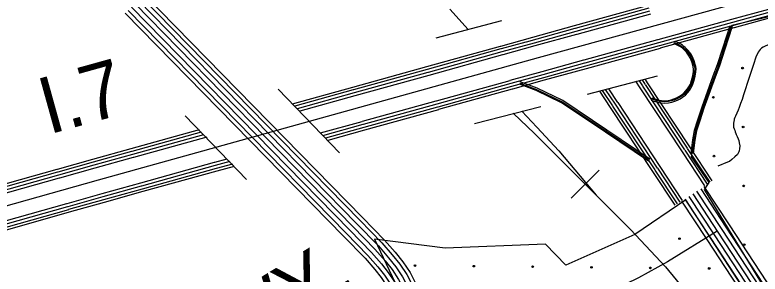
# Model space of a CAD drawing. Extents: x 1788175 to 1969470, y 584502 to 738744.
# Drawn here: x 1885244 to 1890113, y 673793 to 675485 of the extents above; entities that cross this region are included whole.
import ezdxf

# ---------------------------------------------------------------- set-up
doc = ezdxf.new("R2010")
doc.units = 0
for name, color, linetype in [('DESIGN - CONTOURS - Intermediate with optional Text', 7, 'Continuous'), ('DESIGN - EROSION CONTROL - Devices', 7, 'Continuous'), ('DESIGN - ROW - Right-of-Way and Easement Labels', 7, 'Continuous'), ('DESIGN - SCRATCH - User 1', 7, 'Continuous'), ('DESIGN - TRAFFIC CONTROL PERMANENT - Signalization', 7, 'Continuous'), ('SURVEY - CENTERLINE - Preliminary', 7, 'Continuous'), ('SURVEY - CENTERLINE - Preliminary Text', 7, 'Continuous'), ('SURVEY - CONTOURS - Index with Text', 7, 'Continuous'), ('SURVEY - CONTROL with Text', 7, 'Continuous'), ('SURVEY - DRAINAGE - Area Shapes', 7, 'Continuous'), ('SURVEY - DRAINAGE - Storm Sewer', 7, 'Continuous'), ('SURVEY - NON-TRANSPORTATION - Features', 7, 'Continuous'), ('SURVEY - UTILITIES - Cable (Underground) with Text', 7, 'Continuous')]:
    doc.layers.add(name, color=color, linetype=linetype)

msp = doc.modelspace()

# ---------------------------------------------------------------- linework, layer by layer
at = {"layer": 'DESIGN - CONTOURS - Intermediate with optional Text'}
msp.add_line((1888877.2, 674288.5), (1889061.1, 674472.4), dxfattribs=at)
for points in [[(1888205.2, 675391.1), (1888085.4, 675522.5)], [(1888205.2, 675391.1), (1888085.4, 675522.5)], [(1888556, 674856.1), (1888653.5, 674752.8), (1888797.1, 674598), (1889042, 674307.7), (1889264.9, 674084.7), (1889495, 673840.3), (1889653.2, 673646.1), (1889897.7, 673387.2), (1890365.1, 672700.5), (1891033.8, 671704.6)], [(1888499.9, 674844.6), (1888639.3, 674710.3), (1888790.3, 674559.3), (1888969.2, 674380.5)], [(1888969.2, 674380.5), (1889042, 674307.7), (1889264.9, 674084.7), (1889430.6, 673908.7)], [(1889430.6, 673908.7), (1889495, 673840.3), (1889653.2, 673646.1), (1889869.9, 673416.7)]]:
    msp.add_lwpolyline(points, dxfattribs=at)
at = {"layer": 'DESIGN - EROSION CONTROL - Devices'}
for centre in [(1889997.9, 675138.2), (1889807.5, 674947.8), (1890001.6, 674753.7), (1889811.2, 674563.3), (1890005.4, 674369.1), (1889585.9, 674024.1), (1890009.1, 673984.6), (1887857.3, 673848.7), (1888241.9, 673844.9), (1888626.4, 673841.2), (1889011, 673837.5), (1889395.5, 673833.7), (1889780.1, 673830)]:
    msp.add_circle(centre, 5.28, dxfattribs=at)
at = {"layer": 'DESIGN - SCRATCH - User 1'}
msp.add_line((1889627.6, 674278.1), (1889294, 674052.5), dxfattribs=at)
for points in [[(1890201.8, 675044.1), (1890198, 675480.5), (1889928.5, 675417.3), (1889829.9, 675123.6), (1889742.8, 674894.2), (1889685.5, 674701.5), (1889662.6, 674559.2), (1889778.3, 674391.7), (1889746.2, 674345.8), (1890922.6, 672418.4)], [(1891178.8, 671045.6), (1890849.8, 671574.7), (1890785.3, 671678.4), (1891180.5, 671889.4), (1889627.6, 674278.1)], [(1887593.4, 674021.9), (1887862.1, 673455.6), (1887697, 673396), (1886940.6, 673093.1), (1886147.6, 672574.6), (1885748.7, 673070.2), (1884897.7, 671976.6), (1884344.6, 671435.5)], [(1889294, 674052.5), (1888843.2, 673850.7), (1888711.4, 673988.2), (1888055.5, 673961.7), (1887593.4, 674021.9)]]:
    msp.add_lwpolyline(points, dxfattribs=at)
at = {"layer": 'SURVEY - CENTERLINE - Preliminary'}
for points in [[(1894727, 676889.1), (1890528.7, 675719.1), (1888662.3, 675204.6), (1885787.2, 674407.4), (1882733, 673547), (1882432.6, 673463), (1882130.1, 673377), (1881827.7, 673299), (1881509.2, 673224.9), (1881200.5, 673190.8), (1880927.6, 673165), (1880734.3, 673151.7), (1880545, 673150.4), (1880242.1, 673142.4), (1880058.7, 673147.2), (1879329.9, 673174.8)], [(1890408.3, 675588.7), (1889926.3, 675455.8)], [(1889380.8, 675546.4), (1888898.8, 675413.5)], [(1890414.6, 675569.4), (1889932.5, 675436.5)], [(1890419.9, 675550.1), (1889937.9, 675417.3)], [(1890424.5, 675533.2), (1889942.5, 675400.4)], [(1889385.4, 675529.5), (1888903.4, 675396.6)], [(1889390.7, 675510.2), (1888908.7, 675377.3)], [(1889396.1, 675490.7), (1888914.1, 675357.8)], [(1889925.4, 675455.6), (1889443.4, 675322.7)], [(1889931.7, 675436.3), (1889449.6, 675303.4)], [(1888897.9, 675413.2), (1888625.4, 675338.1), (1888415.7, 675280)], [(1888902.5, 675396.4), (1888583.9, 675308.5)], [(1889937, 675417), (1889455, 675284.1)], [(1889941.6, 675400.1), (1889459.6, 675267.3)], [(1888907.8, 675377.1), (1888635.4, 675302), (1888425.8, 675243.9)], [(1888913.2, 675357.5), (1888640.8, 675282.5), (1888431.2, 675224.3)], [(1888582.1, 675308), (1888420.4, 675263.1)], [(1889442.5, 675322.5), (1888960.5, 675189.6)], [(1889448.8, 675303.2), (1888966.7, 675170.3)], [(1888414.9, 675279.8), (1887933, 675146.2)], [(1888419.5, 675262.9), (1887937.7, 675129.3)], [(1888424.9, 675243.6), (1887943.1, 675110)], [(1889454.1, 675283.9), (1888972.1, 675151)], [(1889458.7, 675267), (1888976.7, 675134.2)], [(1888430.3, 675224.1), (1887948.5, 675090.5)], [(1887932.2, 675145.9), (1887450.3, 675012.3)], [(1888959.6, 675189.4), (1888687.3, 675114.3), (1888477.8, 675056.2)], [(1888965.9, 675170.1), (1888692.7, 675094.8), (1888484.1, 675036.9)], [(1888971.2, 675150.8), (1888698, 675075.5), (1888489.4, 675017.7)], [(1887936.8, 675129.1), (1887455, 674995.5)], [(1887942.2, 675109.8), (1887460.4, 674976.2)], [(1888975.8, 675133.9), (1888702.7, 675058.6), (1888494.1, 675000.8)], [(1887947.6, 675090.3), (1887465.8, 674956.7)], [(1888476.9, 675056), (1887995.1, 674922.4)], [(1887449.5, 675012.1), (1887054.5, 674902.6)], [(1887454.1, 674995.2), (1887072.2, 674889.3)], [(1888483.2, 675036.7), (1888001.4, 674903.1)], [(1888488.6, 675017.4), (1888006.7, 674883.8)], [(1888493.2, 675000.6), (1888011.4, 674867)], [(1887459.5, 674976), (1887088.4, 674873.1)], [(1887464.9, 674956.4), (1887104.7, 674856.5)], [(1887994.2, 674922.2), (1887512.4, 674788.6)], [(1888000.5, 674902.9), (1887518.7, 674769.3)], [(1888005.9, 674883.6), (1887524, 674750)], [(1888010.5, 674866.7), (1887528.7, 674733.1)], [(1887511.5, 674788.3), (1887239, 674712.8)], [(1887517.8, 674769), (1887254.1, 674695.9)], [(1886446.8, 674734.1), (1886002.3, 674610.8)], [(1886461.8, 674720.1), (1886006.9, 674594)], [(1886475.2, 674703), (1886012.3, 674574.7)], [(1887523.2, 674749.7), (1887273.1, 674680.4)], [(1887527.8, 674732.9), (1887287.5, 674666.2)], [(1886497.2, 674688.1), (1886017.7, 674555.1)], [(1886001.4, 674610.6), (1885749.9, 674540.8), (1885519.3, 674475.9)], [(1886006.1, 674593.7), (1885754.6, 674524), (1885524, 674459)], [(1886011.4, 674574.4), (1885760, 674504.7), (1885529.4, 674439.8)], [(1886016.8, 674554.9), (1885765.4, 674485.2), (1885534.9, 674420.3)], [(1886546.1, 674520.7), (1886064.3, 674387.1)], [(1886628.4, 674543.5), (1886547, 674520.9)], [(1886647.5, 674527.7), (1886553.3, 674501.6)], [(1886664.9, 674511.8), (1886558.6, 674482.3)], [(1885518.4, 674475.6), (1885037.1, 674340.1)], [(1886552.4, 674501.3), (1886070.6, 674367.8)], [(1886557.8, 674482.1), (1886075.9, 674348.5)], [(1886562.4, 674465.2), (1886080.6, 674331.6)], [(1886675.9, 674496.7), (1886563.3, 674465.5)], [(1885523.1, 674458.8), (1885041.9, 674323.2)], [(1885528.6, 674439.5), (1885047.3, 674304)], [(1885534.1, 674420), (1885052.8, 674284.4)], [(1886063.4, 674386.8), (1885812.4, 674317.2), (1885582.2, 674252.4)], [(1886069.7, 674367.5), (1885817.8, 674297.7), (1885588.6, 674233.1)], [(1886075.1, 674348.2), (1885823.2, 674278.4), (1885594, 674213.8)], [(1886079.8, 674331.4), (1885827.9, 674261.6), (1885598.8, 674197)], [(1885581.4, 674252.1), (1885100.1, 674116.5)], [(1885587.7, 674232.8), (1885106.5, 674097.3)], [(1885593.2, 674213.6), (1885111.9, 674078)], [(1885597.9, 674196.7), (1885116.6, 674061.2)]]:
    msp.add_lwpolyline(points, dxfattribs=at)
at = {"layer": 'SURVEY - CENTERLINE - Preliminary Text'}
for points in [[(1889298.6, 675052.8), (1889327.1, 675009.7)], [(1889321.8, 675054.5), (1889343.5, 675021.7)], [(1889341, 675061.8), (1889360.2, 675032.7)], [(1889360.7, 675063.6), (1889374.8, 675042.3)], [(1889101.2, 674998.5), (1889164.7, 674902.4)], [(1889123, 675002.2), (1889181.6, 674913.6)], [(1889327.6, 675009), (1889603.2, 674591.8)], [(1889344, 675020.9), (1889619.7, 674603.7)], [(1889360.7, 675031.9), (1889636.4, 674614.8)], [(1889375.3, 675041.6), (1889651, 674624.4)], [(1889063.6, 674987.2), (1889133.4, 674881.7)], [(1889081.5, 674992), (1889148, 674891.3)], [(1889165.2, 674901.6), (1889440.8, 674484.4)], [(1889182.1, 674912.8), (1889457.7, 674495.6)], [(1889133.9, 674880.9), (1889409.5, 674463.8)], [(1889148.5, 674890.6), (1889424.1, 674473.4)], [(1889636.9, 674614), (1889783.3, 674392.4)], [(1889651.5, 674623.6), (1889797.9, 674402)], [(1889603.7, 674591), (1889749.7, 674370.2)], [(1889620.2, 674603), (1889766.6, 674381.3)], [(1889410, 674463), (1889555.9, 674242.1)], [(1889424.6, 674472.7), (1889570.5, 674251.8)], [(1889441.3, 674483.7), (1889587.2, 674262.8)], [(1889458.2, 674494.9), (1889604.1, 674274)], [(1889745, 674364.3), (1889909.7, 674114.1), (1891806.9, 671218.8), (1893047.4, 669344.5)], [(1889672.4, 674316.9), (1889837.3, 674066.5), (1891734.5, 671171.1), (1892977, 669293.7)], [(1889697.9, 674334.5), (1889863.2, 674083.5), (1891760.4, 671188.2), (1893002.2, 669311.8)], [(1889724.8, 674350.1), (1889889.1, 674100.5), (1891786.2, 671205.2), (1893027.3, 669330)], [(1889599.2, 674268.5), (1889763.9, 674018.3), (1891661.2, 671122.9), (1892905.8, 669242.3)], [(1889620.6, 674282.9), (1889785.4, 674032.4), (1891682.7, 671137), (1892926.7, 669257.4)], [(1889647, 674299.1), (1889811.4, 674049.4), (1891708.6, 671154.1), (1892951.9, 669275.5)]]:
    msp.add_lwpolyline(points, dxfattribs=at)
at = {"layer": 'SURVEY - CONTOURS - Index with Text'}
msp.add_lwpolyline([(1889832.6, 674073.5), (1889508.6, 673872.9), (1889317.8, 673769.1)], dxfattribs=at)
at = {"layer": 'SURVEY - CONTROL with Text'}
for points in [[(1886049.2, 675581), (1887475.5, 674124.2), (1887618.5, 673976.5), (1887685.7, 673899.9), (1887733.2, 673840.5), (1887777.1, 673774.3), (1887827.2, 673677.3), (1887879.3, 673534), (1887908.5, 673405.7), (1887931.5, 673283.9), (1887942.3, 673172.7), (1887959.2, 673012.9), (1887982.6, 672775), (1888003.6, 672579.5), (1888209.3, 670896.8), (1888239.2, 670594.9), (1888237.9, 670484.8), (1888231.1, 670281.4)], [(1886071.1, 675602.9), (1887497.7, 674145.8), (1887641.3, 673997.5), (1887709.5, 673919.8), (1887758.2, 673858.8), (1887803.9, 673790), (1887855.7, 673689.8), (1887909, 673542.7), (1887938.8, 673412), (1887962.2, 673288.3), (1887973.1, 673175.8), (1887990, 673016), (1888013.4, 672778.2), (1888034.4, 672583.1), (1888240.1, 670900.2), (1888270.2, 670596.3), (1888268.8, 670484.1), (1888262, 670279.4)], [(1886088.5, 675620.4), (1887515.4, 674163), (1887659.5, 674014.3), (1887728.4, 673935.6), (1887778.2, 673873.4), (1887825.2, 673802.5), (1887878.4, 673699.7), (1887932.8, 673549.7), (1887963, 673417.1), (1887986.7, 673291.8), (1887997.7, 673178.3), (1888014.6, 673018.5), (1888038, 672780.8), (1888059, 672585.9), (1888264.7, 670902.9), (1888295, 670597.3), (1888293.6, 670483.6), (1888286.7, 670277.7)], [(1886005.4, 675537.1), (1887431.1, 674080.9), (1887572.9, 673934.5), (1887638.2, 673860), (1887683, 673804), (1887723.6, 673742.8), (1887770.3, 673652.4), (1887819.7, 673516.4), (1887847.8, 673393.1), (1887870.1, 673275.1), (1887880.6, 673166.5), (1887897.5, 673006.6), (1887920.9, 672768.7), (1887942, 672572.5), (1888147.6, 670890), (1888177.2, 670592.2), (1888175.9, 670486.3), (1888169.2, 670285.6)], [(1886027.3, 675559), (1887453.3, 674102.5), (1887595.7, 673955.5), (1887661.9, 673879.9), (1887708.1, 673822.2), (1887750.4, 673758.5), (1887798.8, 673664.8), (1887849.5, 673525.2), (1887878.1, 673399.4), (1887900.8, 673279.5), (1887911.4, 673169.6), (1887928.3, 673009.7), (1887951.7, 672771.9), (1887972.8, 672576), (1888178.5, 670893.4), (1888208.2, 670593.6), (1888206.9, 670485.6), (1888200.1, 670283.5)], [(1886027.3, 675559), (1887453.3, 674102.5), (1887595.7, 673955.5), (1887661.9, 673879.9), (1887708.1, 673822.2), (1887750.4, 673758.5), (1887798.8, 673664.8), (1887849.5, 673525.2), (1887878.1, 673399.4), (1887900.8, 673279.5), (1887911.4, 673169.6), (1887928.3, 673009.7), (1887951.7, 672771.9), (1887972.8, 672576), (1888178.5, 670893.4), (1888208.2, 670593.6), (1888206.9, 670485.6), (1888200.1, 670283.5)], [(1885965.3, 675497), (1887390.4, 674041.4), (1887531.2, 673896), (1887594.7, 673823.6), (1887637.2, 673770.5), (1887674.6, 673714), (1887718.2, 673629.6), (1887765.1, 673500.4), (1887792.2, 673381.5), (1887813.9, 673267.1), (1887824.1, 673160.8), (1887841.1, 673000.8), (1887864.5, 672762.9), (1887885.7, 672566), (1888091.3, 670883.7), (1888120.4, 670589.8), (1888119.2, 670487.6), (1888112.6, 670289.4)], [(1885983.5, 675515.2), (1887408.9, 674059.3), (1887550.1, 673913.5), (1887614.4, 673840.1), (1887658, 673785.7), (1887696.8, 673727.1), (1887741.9, 673639.9), (1887789.9, 673507.7), (1887817.4, 673386.7), (1887839.3, 673270.8), (1887849.7, 673163.3), (1887866.7, 673003.4), (1887890, 672765.5), (1887911.3, 672568.9), (1888116.8, 670886.6), (1888146.2, 670590.9), (1888144.9, 670487), (1888138.2, 670287.7)]]:
    msp.add_lwpolyline(points, dxfattribs=at)
at = {"layer": 'SURVEY - DRAINAGE - Area Shapes'}
for points in [[(1890199.5, 675304.1), (1890182.3, 675299.3), (1890173.1, 675295.2), (1890133.1, 675275), (1890122.3, 675268.3), (1890113.5, 675259.8), (1890100.5, 675242.5), (1890084.7, 675210.6), (1890068.9, 675161.1), (1890030.6, 675043.8), (1890015.4, 674996.5), (1890003.8, 674963.4), (1889994.4, 674932.7), (1889984.7, 674906.6), (1889974.9, 674880.5), (1889969.2, 674863.9), (1889961.3, 674844.8), (1889951.2, 674823.3), (1889946.8, 674814.7), (1889943.8, 674803.9)], [(1889943.8, 674803.9), (1889942.3, 674800.6), (1889940.4, 674790.2), (1889938.4, 674779.5), (1889938.3, 674767.2), (1889939.4, 674753.3), (1889943, 674741.4), (1889944.8, 674736.6), (1889946.7, 674731.8), (1889950.5, 674722.2), (1889954.1, 674710.3), (1889956.1, 674704.6), (1889962.1, 674692.2), (1889969.6, 674676.5), (1889973.2, 674664.6), (1889976.5, 674650.4), (1889979.5, 674631.6), (1889977.6, 674610.4), (1889975.7, 674598), (1889973.5, 674590.5), (1889965.2, 674575), (1889947.5, 674558.1), (1889927.4, 674541.4), (1889912.4, 674528.8), (1889900.3, 674522.9), (1889836.7, 674498.4)]]:
    msp.add_lwpolyline(points, dxfattribs=at)
at = {"layer": 'SURVEY - DRAINAGE - Storm Sewer'}
for points in [[(1887995.6, 675336.8), (1888426.2, 675448.3)], [(1888985.7, 674968.8), (1889441.5, 675086.8)], [(1886963.3, 675000.8), (1887363.8, 674584)], [(1888247.4, 674776.2), (1888679.3, 674888)], [(1886356.8, 674827), (1886757.3, 674410.2)]]:
    msp.add_lwpolyline(points, dxfattribs=at)
at = {"layer": 'SURVEY - NON-TRANSPORTATION - Features'}
for points in [[(1889915.3, 675414.4), (1889866.8, 675266.8), (1889832.3, 675158.7), (1889804.7, 675085), (1889730.9, 674882), (1889703.1, 674798.8), (1889682.2, 674731.4), (1889670.5, 674670.7), (1889659, 674582.8)], [(1889923.8, 675411.6), (1889875.4, 675264.1), (1889840.8, 675155.7), (1889813.2, 675081.9), (1889739.4, 674879), (1889711.7, 674796), (1889691, 674729.2), (1889679.4, 674669.2), (1889667.9, 674581.6)], [(1889930.5, 675409.4), (1889882.1, 675261.9), (1889847.4, 675153.4), (1889819.7, 675079.5), (1889746, 674876.7), (1889718.4, 674793.9), (1889697.8, 674727.5), (1889686.3, 674668.1), (1889674.8, 674580.7)], [(1889401.3, 674928.1), (1889447.8, 674914.1), (1889466.2, 674910.4), (1889488.2, 674909.2), (1889514.8, 674911.6), (1889536.3, 674916.4), (1889554.4, 674921.2), (1889573.7, 674929.7), (1889590.4, 674938), (1889606.2, 674947.7), (1889624.5, 674962.4), (1889637.6, 674976.7), (1889652.1, 674992.4), (1889660.8, 675007.2), (1889671.6, 675027.7), (1889680, 675052.9), (1889688.2, 675084.7), (1889693, 675114.4), (1889694.2, 675134.3), (1889691.7, 675148.1), (1889689.3, 675161.5), (1889681, 675185.3), (1889670.3, 675212.6), (1889659.3, 675232), (1889643.5, 675254), (1889630.3, 675266), (1889623.3, 675273), (1889615, 675280.1), (1889605.1, 675288.8), (1889578.4, 675303.4), (1889554.8, 675312.8)], [(1889551.5, 675304.4), (1889574.5, 675295.2), (1889599.9, 675281.4), (1889609.1, 675273.3), (1889617.2, 675266.4), (1889624.1, 675259.5), (1889636.8, 675247.9), (1889651.8, 675227.2), (1889662.1, 675208.7), (1889672.5, 675182.2), (1889680.6, 675159.2), (1889682.9, 675146.5), (1889685.2, 675133.8), (1889684, 675115.4), (1889679.4, 675086.5), (1889671.4, 675055.4), (1889663.3, 675031.2), (1889652.9, 675011.6), (1889644.8, 674997.8), (1889631, 674982.8), (1889618.3, 674969), (1889601, 674955.1), (1889586, 674945.9), (1889569.9, 674937.8), (1889551.5, 674929.8), (1889534.2, 674925.1), (1889513.4, 674920.5), (1889488.1, 674918.2), (1889467.3, 674919.4), (1889450, 674922.8), (1889403.9, 674936.7)], [(1889405.9, 674943.4), (1889451.7, 674929.6), (1889468.2, 674926.3), (1889487.9, 674925.2), (1889512.3, 674927.5), (1889532.5, 674931.9), (1889549.1, 674936.4), (1889566.9, 674944.2), (1889582.6, 674952), (1889597, 674960.9), (1889613.5, 674974.1), (1889625.9, 674987.5), (1889639.2, 675002), (1889646.8, 675015), (1889656.8, 675034), (1889664.6, 675057.4), (1889672.6, 675088), (1889677.1, 675116.1), (1889678.1, 675133.4), (1889676, 675145.2), (1889673.8, 675157.4), (1889665.9, 675179.8), (1889655.8, 675205.7), (1889645.8, 675223.4), (1889631.5, 675243.2), (1889619.3, 675254.4), (1889612.4, 675261.2), (1889604.5, 675268), (1889595.9, 675275.6), (1889571.5, 675288.9), (1889548.9, 675297.9)], [(1889392.2, 674544.3), (1889018.2, 674796), (1888823.6, 674925.8), (1888655.4, 675007.2), (1888545.4, 675048.7)], [(1889383.2, 674531.1), (1889009.3, 674782.7), (1888815.6, 674911.9), (1888649.1, 674992.4), (1888539.8, 675033.7)], [(1888542.2, 675040.2), (1888651.9, 674998.9), (1888819.1, 674918), (1889013.2, 674788.5), (1889387.2, 674536.9)]]:
    msp.add_lwpolyline(points, dxfattribs=at)
at = {"layer": 'SURVEY - UTILITIES - Cable (Underground) with Text'}
msp.add_lwpolyline([(1889832.6, 674073.5), (1889508.6, 673872.9), (1889317.8, 673769.1), (1889232.3, 673727.8), (1889160.9, 673699.9), (1889024, 673644), (1888930.8, 673610.6), (1888742.8, 673575.2), (1888485.6, 673531.3), (1888356.9, 673502.6), (1887629.6, 673314)], dxfattribs=at)

# ---------------------------------------------------------------- texts
at = {"layer": 'DESIGN - ROW - Right-of-Way and Easement Labels'}
msp.add_text('PKWY.', height=370, rotation=31.4511, dxfattribs=at).set_placement((1886129.7, 672898.1))
at = {"layer": 'DESIGN - TRAFFIC CONTROL PERMANENT - Signalization'}
msp.add_text('I.7', height=369.59, rotation=15.4946, dxfattribs=at).set_placement((1885462.3, 674703.1))

doc.saveas('drawing.dxf')
